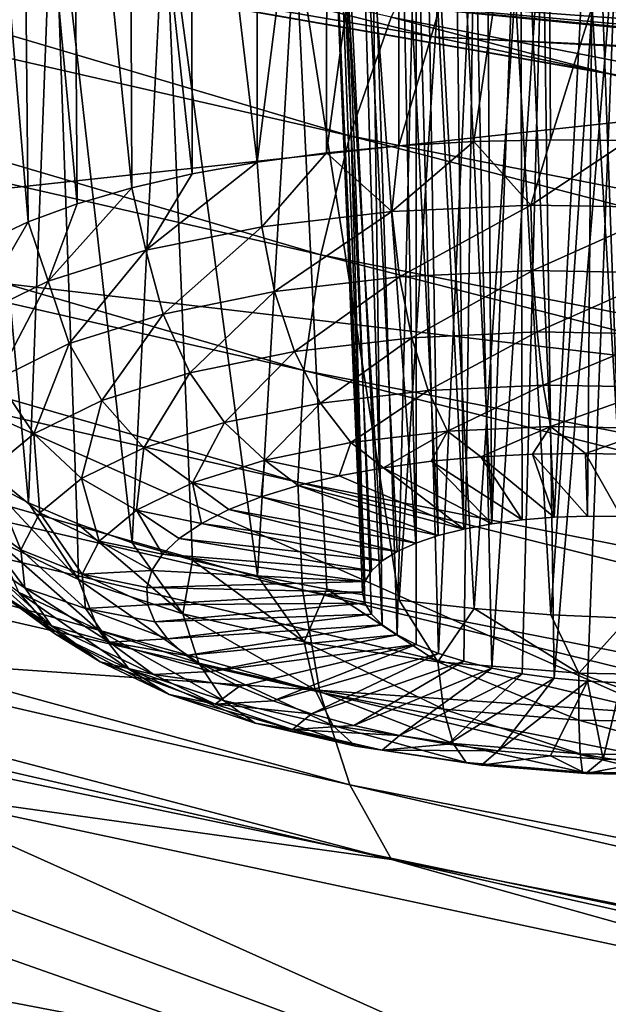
# Model space of a CAD drawing. Header units: metres. Extents: x -90 to 304, y -90 to 74.
# Tile 200 of 570: x 205.5 to 206.63, y -9.08 to -7.17. Entities that reach past the tile are written whole.
import ezdxf

# ---------------------------------------------------------------- set-up
doc = ezdxf.new("R2010")
doc.units = ezdxf.units.M
doc.layers.add('solid_21662050_350', color=7, linetype='CONTINUOUS')

msp = doc.modelspace()

# ---------------------------------------------------------------- linework, layer by layer
at = {"layer": 'solid_21662050_350'}
for points in [[(202.525772, -6.329112, 230.027863), (202.437485, -6.555686, 230.075394), (206.133148, -7.39966, 232.426575)], [(206.213181, -7.169839, 232.373199), (202.525772, -6.329112, 230.027863), (206.133148, -7.39966, 232.426575)], [(205.499832, -6.38277, 194.974136), (205.598038, -6.375186, 194.855789), (205.605896, -7.531189, 194.54216)], [(205.598038, -6.375186, 194.855789), (205.707291, -6.372019, 194.746887), (205.711945, -7.50002, 194.440643)], [(205.598038, -6.375186, 194.855789), (205.711945, -7.50002, 194.440643), (205.605896, -7.531189, 194.54216)], [(205.707291, -6.372019, 194.746887), (205.828491, -7.472912, 194.350082), (205.711945, -7.50002, 194.440643)], [(205.707291, -6.372019, 194.746887), (205.826508, -6.373305, 194.64859), (205.828491, -7.472912, 194.350082)], [(205.826508, -6.373305, 194.64859), (205.954254, -7.450162, 194.271454), (205.828491, -7.472912, 194.350082)], [(205.826508, -6.373305, 194.64859), (205.954407, -6.379046, 194.561996), (205.954254, -7.450162, 194.271454)], [(205.954407, -6.379046, 194.561996), (206.089111, -6.389126, 194.488251), (205.954254, -7.450162, 194.271454)], [(205.413666, -6.394685, 195.100677), (205.499832, -6.38277, 194.974136), (205.511536, -7.56608, 194.653503)], [(205.413666, -6.394685, 195.100677), (205.511536, -7.56608, 194.653503), (205.429871, -7.604308, 194.773453)], [(205.499832, -6.38277, 194.974136), (205.605896, -7.531189, 194.54216), (205.511536, -7.56608, 194.653503)], [(206.089111, -6.389126, 194.488251), (206.087891, -7.432021, 194.205627), (205.954254, -7.450162, 194.271454)], [(206.089111, -6.389126, 194.488251), (206.228592, -6.40332, 194.428146), (206.087891, -7.432021, 194.205627)], [(206.228592, -6.40332, 194.428146), (206.227921, -7.418686, 194.153305), (206.087891, -7.432021, 194.205627)], [(206.228592, -6.40332, 194.428146), (206.515869, -6.443076, 194.349792), (206.227921, -7.418686, 194.153305)], [(206.515869, -6.443076, 194.349792), (206.372787, -7.410305, 194.115097), (206.227921, -7.418686, 194.153305)], [(206.515869, -6.443076, 194.349792), (206.520935, -7.406967, 194.091385), (206.372787, -7.410305, 194.115097)], [(206.515869, -6.443076, 194.349792), (206.805862, -6.496305, 194.327148), (206.520935, -7.406967, 194.091385)], [(206.805862, -6.496305, 194.327148), (206.670731, -7.408711, 194.082458), (206.520935, -7.406967, 194.091385)], [(202.437485, -6.555686, 230.075394), (202.375412, -6.783344, 230.084183), (206.076859, -7.629981, 232.439331)], [(206.133148, -7.39966, 232.426575), (202.437485, -6.555686, 230.075394), (206.076859, -7.629981, 232.439331)], [(202.784698, -6.606556, 198.711609), (206.655457, -7.283684, 197.837723), (206.97316, -7.337989, 197.789246)], [(204.651443, -7.589382, 201.441513), (202.784698, -6.606556, 198.711609), (206.97316, -7.337989, 197.789246)], [(202.784698, -6.606556, 198.711609), (206.294586, -7.20778, 197.832993), (206.655457, -7.283684, 197.837723)], [(202.784698, -6.606556, 198.711609), (205.94696, -7.119835, 197.765701), (206.294586, -7.20778, 197.832993)], [(206.278152, -6.646735, 195.395569), (206.22789, -6.649798, 195.452301), (206.304001, -8.172742, 194.96347)], [(206.334747, -6.646367, 195.344864), (206.278152, -6.646735, 195.395569), (206.353149, -8.160247, 194.92215)], [(206.278152, -6.646735, 195.395569), (206.304001, -8.172742, 194.96347), (206.353149, -8.160247, 194.92215)], [(206.334747, -6.646367, 195.344864), (206.353149, -8.160247, 194.92215), (206.407501, -8.150088, 194.887207)], [(206.39679, -6.648696, 195.300995), (206.334747, -6.646367, 195.344864), (206.407501, -8.150088, 194.887207)], [(206.149384, -6.663722, 195.580017), (206.103561, -6.687178, 195.720047), (206.195709, -8.221926, 195.118103)], [(206.22789, -6.649798, 195.452301), (206.149384, -6.663722, 195.580017), (206.260925, -8.187356, 195.010437)], [(206.149384, -6.663722, 195.580017), (206.224609, -8.203848, 195.062286), (206.260925, -8.187356, 195.010437)], [(206.149384, -6.663722, 195.580017), (206.195709, -8.221926, 195.118103), (206.224609, -8.203848, 195.062286)], [(206.22789, -6.649798, 195.452301), (206.260925, -8.187356, 195.010437), (206.304001, -8.172742, 194.96347)], [(206.463165, -6.653673, 195.264725), (206.39679, -6.648696, 195.300995), (206.407501, -8.150088, 194.887207)], [(206.463165, -6.653673, 195.264725), (206.407501, -8.150088, 194.887207), (206.46611, -8.142439, 194.859238)], [(206.463165, -6.653673, 195.264725), (206.46611, -8.142439, 194.859238), (206.528015, -8.13743, 194.838715)], [(206.604385, -6.671102, 195.216782), (206.463165, -6.653673, 195.264725), (206.528015, -8.13743, 194.838715)], [(206.604385, -6.671102, 195.216782), (206.528015, -8.13743, 194.838715), (206.592117, -8.135149, 194.826004)], [(206.604385, -6.671102, 195.216782), (206.592117, -8.135149, 194.826004), (206.657364, -8.135633, 194.821304)], [(206.749786, -6.697379, 195.203064), (206.604385, -6.671102, 195.216782), (206.657364, -8.135633, 194.821304)], [(206.103561, -6.687178, 195.720047), (206.092636, -6.718653, 195.863953), (206.161987, -8.261592, 195.237793)], [(206.103561, -6.687178, 195.720047), (206.174713, -8.241284, 195.176941), (206.195709, -8.221926, 195.118103)], [(206.103561, -6.687178, 195.720047), (206.161987, -8.261592, 195.237793), (206.174713, -8.241284, 195.176941)], [(206.092636, -6.718653, 195.863953), (206.15773, -8.2825, 195.299606), (206.161987, -8.261592, 195.237793)], [(206.092636, -6.718653, 195.863953), (206.162018, -8.30366, 195.361374), (206.15773, -8.2825, 195.299606)], [(206.092636, -6.718653, 195.863953), (206.116699, -6.756267, 196.003479), (206.162018, -8.30366, 195.361374)], [(205.511978, -8.109228, 196.248978), (205.387558, -6.746487, 196.632019), (205.430252, -8.066338, 196.130646)], [(205.559799, -6.834408, 196.856262), (205.387558, -6.746487, 196.632019), (205.511978, -8.109228, 196.248978)], [(206.116699, -6.756267, 196.003479), (206.174057, -6.797869, 196.130905), (206.195816, -8.345252, 195.480377)], [(206.116699, -6.756267, 196.003479), (206.174789, -8.324692, 195.421951), (206.162018, -8.30366, 195.361374)], [(206.116699, -6.756267, 196.003479), (206.195816, -8.345252, 195.480377), (206.174789, -8.324692, 195.421951)], [(202.375412, -6.783344, 230.084183), (202.339386, -7.004715, 230.057098), (206.044205, -7.853395, 232.414368)], [(206.076859, -7.629981, 232.439331), (202.375412, -6.783344, 230.084183), (206.044205, -7.853395, 232.414368)], [(206.261414, -6.841168, 196.239304), (206.224747, -8.364981, 195.535614), (206.174057, -6.797869, 196.130905)], [(206.195816, -8.345252, 195.480377), (206.174057, -6.797869, 196.130905), (206.224747, -8.364981, 195.535614)], [(205.559799, -6.834408, 196.856262), (205.511978, -8.109228, 196.248978), (205.606415, -8.149507, 196.358429)], [(205.559799, -6.834408, 196.856262), (205.606415, -8.149507, 196.358429), (205.712494, -8.18673, 196.457825)], [(205.775726, -6.922086, 197.040527), (205.559799, -6.834408, 196.856262), (205.712494, -8.18673, 196.457825)], [(206.313034, -6.958909, 232.279266), (210.154724, -7.707345, 234.369751), (206.642166, -6.833382, 232.286163)], [(206.261414, -6.841168, 196.239304), (206.261078, -8.383542, 195.586731), (206.224747, -8.364981, 195.535614)], [(206.261414, -6.841168, 196.239304), (206.304199, -8.40062, 195.632843), (206.261078, -8.383542, 195.586731)], [(206.261414, -6.841168, 196.239304), (206.374069, -6.883786, 196.322632), (206.304199, -8.40062, 195.632843)], [(206.374069, -6.883786, 196.322632), (206.353348, -8.415917, 195.673172), (206.304199, -8.40062, 195.632843)], [(206.374069, -6.883786, 196.322632), (206.40773, -8.429182, 195.707031), (206.353348, -8.415917, 195.673172)], [(206.374069, -6.883786, 196.322632), (206.505997, -6.92331, 196.375961), (206.40773, -8.429182, 195.707031)], [(205.775726, -6.922086, 197.040527), (205.712494, -8.18673, 196.457825), (205.829102, -8.220492, 196.546066)], [(205.775726, -6.922086, 197.040527), (205.829102, -8.220492, 196.546066), (205.95491, -8.250422, 196.622177)], [(206.027664, -7.006216, 197.177673), (205.775726, -6.922086, 197.040527), (205.95491, -8.250422, 196.622177)], [(206.505997, -6.92331, 196.375961), (206.46637, -8.440177, 195.733826), (206.40773, -8.429182, 195.707031)], [(206.505997, -6.92331, 196.375961), (206.528275, -8.448718, 195.753113), (206.46637, -8.440177, 195.733826)], [(206.505997, -6.92331, 196.375961), (206.649857, -6.957394, 196.395782), (206.528275, -8.448718, 195.753113)], [(210.065826, -7.921561, 234.470383), (206.313034, -6.958909, 232.279266), (206.213181, -7.169839, 232.373199)], [(210.065826, -7.921561, 234.470383), (210.154724, -7.707345, 234.369751), (206.313034, -6.958909, 232.279266)], [(206.649857, -6.957394, 196.395782), (206.592392, -8.454659, 195.764557), (206.528275, -8.448718, 195.753113)], [(206.649857, -6.957394, 196.395782), (206.657623, -8.4579, 195.767944), (206.592392, -8.454659, 195.764557)], [(202.339386, -7.004715, 230.057098), (202.326462, -7.219544, 229.99855), (206.032471, -8.06971, 232.356323)], [(206.044205, -7.853395, 232.414368), (202.339386, -7.004715, 230.057098), (206.032471, -8.06971, 232.356323)], [(206.027664, -7.006216, 197.177673), (205.95491, -8.250422, 196.622177), (206.088577, -8.276192, 196.685333)], [(206.027664, -7.006216, 197.177673), (206.088577, -8.276192, 196.685333), (206.228638, -8.29752, 196.734848)], [(206.306458, -7.0835, 197.261963), (206.027664, -7.006216, 197.177673), (206.228638, -8.29752, 196.734848)], [(206.306458, -7.0835, 197.261963), (206.228638, -8.29752, 196.734848), (206.373535, -8.314172, 196.770157)], [(206.452698, -7.118569, 197.282944), (206.306458, -7.0835, 197.261963), (206.373535, -8.314172, 196.770157)], [(207.332657, -7.256982, 197.103104), (206.294586, -7.20778, 197.832993), (205.94696, -7.119835, 197.765701)], [(206.751587, -7.179666, 197.281052), (205.94696, -7.119835, 197.765701), (206.601547, -7.15074, 197.289352)], [(206.901291, -7.205019, 197.258026), (205.94696, -7.119835, 197.765701), (206.751587, -7.179666, 197.281052)], [(207.049042, -7.226511, 197.220444), (205.94696, -7.119835, 197.765701), (206.901291, -7.205019, 197.258026)], [(207.193344, -7.243901, 197.168625), (205.94696, -7.119835, 197.765701), (207.049042, -7.226511, 197.220444)], [(207.332657, -7.256982, 197.103104), (205.94696, -7.119835, 197.765701), (207.193344, -7.243901, 197.168625)], [(206.452698, -7.118569, 197.282944), (206.373535, -8.314172, 196.770157), (206.521683, -8.325965, 196.790909)], [(206.601547, -7.15074, 197.289352), (206.452698, -7.118569, 197.282944), (206.521683, -8.325965, 196.790909)], [(206.601547, -7.15074, 197.289352), (206.521683, -8.325965, 196.790909), (206.671478, -8.332771, 196.796844)], [(206.751587, -7.179666, 197.281052), (206.601547, -7.15074, 197.289352), (206.671478, -8.332771, 196.796844)], [(206.213181, -7.169839, 232.373199), (206.133148, -7.39966, 232.426575), (209.994568, -8.15432, 234.529022)], [(210.065826, -7.921561, 234.470383), (206.213181, -7.169839, 232.373199), (209.994568, -8.15432, 234.529022)], [(208.553726, -7.324279, 196.362274), (206.655457, -7.283684, 197.837723), (206.294586, -7.20778, 197.832993)], [(207.465485, -7.265616, 197.024536), (208.553726, -7.324279, 196.362274), (206.294586, -7.20778, 197.832993)], [(207.465485, -7.265616, 197.024536), (206.294586, -7.20778, 197.832993), (207.332657, -7.256982, 197.103104)], [(202.326462, -7.219544, 229.99855), (202.336731, -7.426744, 229.908768), (206.041779, -8.277832, 232.265411)], [(206.032471, -8.06971, 232.356323), (202.326462, -7.219544, 229.99855), (206.041779, -8.277832, 232.265411)], [(201.670166, -7.323365, 204.067566), (204.651443, -7.589382, 201.441513), (206.743896, -8.518582, 204.022461)], [(203.949539, -8.325487, 206.851059), (201.670166, -7.323365, 204.067566), (206.743896, -8.518582, 204.022461)], [(204.651443, -7.589382, 201.441513), (206.97316, -7.337989, 197.789246), (208.377365, -8.027205, 199.702515)], [(206.133148, -7.39966, 232.426575), (206.076859, -7.629981, 232.439331), (209.944443, -8.387053, 234.545364)], [(209.994568, -8.15432, 234.529022), (206.133148, -7.39966, 232.426575), (209.944443, -8.387053, 234.545364)], [(206.48317, -7.533343, 194.079132), (206.372787, -7.410305, 194.115097), (206.520935, -7.406967, 194.091385)], [(206.48317, -7.533343, 194.079132), (206.520935, -7.406967, 194.091385), (206.670731, -7.408711, 194.082458)], [(206.759064, -7.538305, 194.067825), (206.48317, -7.533343, 194.079132), (206.670731, -7.408711, 194.082458)], [(202.336731, -7.426744, 229.908768), (202.373337, -7.624181, 229.783951), (206.074936, -8.475545, 232.137634)], [(206.041779, -8.277832, 232.265411), (202.336731, -7.426744, 229.908768), (206.074936, -8.475545, 232.137634)], [(206.214355, -7.545881, 194.14119), (206.087891, -7.432021, 194.205627), (206.227921, -7.418686, 194.153305)], [(206.214355, -7.545881, 194.14119), (206.227921, -7.418686, 194.153305), (206.372787, -7.410305, 194.115097)], [(206.48317, -7.533343, 194.079132), (206.214355, -7.545881, 194.14119), (206.372787, -7.410305, 194.115097)], [(205.962952, -7.575436, 194.251602), (205.954254, -7.450162, 194.271454), (206.087891, -7.432021, 194.205627)], [(206.214355, -7.545881, 194.14119), (205.962952, -7.575436, 194.251602), (206.087891, -7.432021, 194.205627)], [(205.738617, -7.620872, 194.406113), (205.828491, -7.472912, 194.350082), (205.954254, -7.450162, 194.271454)], [(205.962952, -7.575436, 194.251602), (205.738617, -7.620872, 194.406113), (205.954254, -7.450162, 194.271454)], [(205.738617, -7.620872, 194.406113), (205.711945, -7.50002, 194.440643), (205.828491, -7.472912, 194.350082)], [(205.549973, -7.680444, 194.598816), (205.605896, -7.531189, 194.54216), (205.711945, -7.50002, 194.440643)], [(205.738617, -7.620872, 194.406113), (205.549973, -7.680444, 194.598816), (205.711945, -7.50002, 194.440643)], [(205.549973, -7.680444, 194.598816), (205.511536, -7.56608, 194.653503), (205.605896, -7.531189, 194.54216)], [(206.228867, -7.672163, 194.154114), (206.214355, -7.545881, 194.14119), (206.48317, -7.533343, 194.079132)], [(206.228867, -7.672163, 194.154114), (206.48317, -7.533343, 194.079132), (206.487, -7.660123, 194.094528)], [(206.487, -7.660123, 194.094528), (206.48317, -7.533343, 194.079132), (206.759064, -7.538305, 194.067825)], [(206.487, -7.660123, 194.094528), (206.759064, -7.538305, 194.067825), (206.751953, -7.664888, 194.083664)], [(205.987442, -7.700545, 194.260147), (205.962952, -7.575436, 194.251602), (206.214355, -7.545881, 194.14119)], [(205.987442, -7.700545, 194.260147), (206.214355, -7.545881, 194.14119), (206.228867, -7.672163, 194.154114)], [(205.404266, -7.751863, 194.822281), (205.429871, -7.604308, 194.773453), (205.511536, -7.56608, 194.653503)], [(205.549973, -7.680444, 194.598816), (205.404266, -7.751863, 194.822281), (205.511536, -7.56608, 194.653503)], [(205.772003, -7.744179, 194.408539), (205.738617, -7.620872, 194.406113), (205.962952, -7.575436, 194.251602)], [(205.772003, -7.744179, 194.408539), (205.962952, -7.575436, 194.251602), (205.987442, -7.700545, 194.260147)], [(206.743896, -8.518582, 204.022461), (204.651443, -7.589382, 201.441513), (208.377365, -8.027205, 199.702515)], [(202.373337, -7.624181, 229.783951), (202.437256, -7.803876, 229.625549), (206.132858, -8.654804, 231.97435)], [(206.074936, -8.475545, 232.137634), (202.373337, -7.624181, 229.783951), (206.132858, -8.654804, 231.97435)], [(205.590851, -7.801387, 194.593582), (205.549973, -7.680444, 194.598816), (205.738617, -7.620872, 194.406113)], [(205.590851, -7.801387, 194.593582), (205.738617, -7.620872, 194.406113), (205.772003, -7.744179, 194.408539)], [(206.076859, -7.629981, 232.439331), (206.044205, -7.853395, 232.414368), (209.915359, -8.612317, 234.522339)], [(209.944443, -8.387053, 234.545364), (206.076859, -7.629981, 232.439331), (209.915359, -8.612317, 234.522339)], [(205.987442, -7.700545, 194.260147), (206.228867, -7.672163, 194.154114), (206.026108, -7.816705, 194.296707)], [(206.228867, -7.672163, 194.154114), (206.252686, -7.790068, 194.197205), (206.026108, -7.816705, 194.296707)], [(206.228867, -7.672163, 194.154114), (206.487, -7.660123, 194.094528), (206.252686, -7.790068, 194.197205)], [(206.487, -7.660123, 194.094528), (206.494949, -7.778769, 194.141281), (206.252686, -7.790068, 194.197205)], [(206.487, -7.660123, 194.094528), (206.751953, -7.664888, 194.083664), (206.494949, -7.778769, 194.141281)], [(206.751953, -7.664888, 194.083664), (206.743591, -7.783241, 194.131088), (206.494949, -7.778769, 194.141281)], [(205.450928, -7.869971, 194.808182), (205.404266, -7.751863, 194.822281), (205.549973, -7.680444, 194.598816)], [(205.450928, -7.869971, 194.808182), (205.549973, -7.680444, 194.598816), (205.590851, -7.801387, 194.593582)], [(205.772003, -7.744179, 194.408539), (205.987442, -7.700545, 194.260147), (205.823914, -7.857655, 194.435974)], [(205.987442, -7.700545, 194.260147), (206.026108, -7.816705, 194.296707), (205.823914, -7.857655, 194.435974)], [(205.590851, -7.801387, 194.593582), (205.772003, -7.744179, 194.408539), (205.6539, -7.911345, 194.609634)], [(205.772003, -7.744179, 194.408539), (205.823914, -7.857655, 194.435974), (205.6539, -7.911345, 194.609634)], [(206.026108, -7.816705, 194.296707), (206.252686, -7.790068, 194.197205), (206.076431, -7.916329, 194.358887)], [(206.252686, -7.790068, 194.197205), (206.284271, -7.891896, 194.267609), (206.076431, -7.916329, 194.358887)], [(206.252686, -7.790068, 194.197205), (206.494949, -7.778769, 194.141281), (206.284271, -7.891896, 194.267609)], [(206.494949, -7.778769, 194.141281), (206.506485, -7.881532, 194.216324), (206.284271, -7.891896, 194.267609)], [(206.494949, -7.778769, 194.141281), (206.743591, -7.783241, 194.131088), (206.506485, -7.881532, 194.216324)], [(206.743591, -7.783241, 194.131088), (206.734558, -7.885633, 194.20697), (206.506485, -7.881532, 194.216324)], [(202.437256, -7.803876, 229.625549), (202.52623, -7.949586, 229.442734), (206.213501, -8.799326, 231.784943)], [(206.132858, -8.654804, 231.97435), (202.437256, -7.803876, 229.625549), (206.213501, -8.799326, 231.784943)], [(205.450928, -7.869971, 194.808182), (205.590851, -7.801387, 194.593582), (205.522583, -7.97571, 194.811035)], [(205.590851, -7.801387, 194.593582), (205.6539, -7.911345, 194.609634), (205.522583, -7.97571, 194.811035)], [(205.823914, -7.857655, 194.435974), (206.026108, -7.816705, 194.296707), (205.890976, -7.95389, 194.486633)], [(206.026108, -7.816705, 194.296707), (206.076431, -7.916329, 194.358887), (205.890976, -7.95389, 194.486633)], [(205.6539, -7.911345, 194.609634), (205.823914, -7.857655, 194.435974), (205.735031, -8.003138, 194.64592)], [(205.823914, -7.857655, 194.435974), (205.890976, -7.95389, 194.486633), (205.735031, -8.003138, 194.64592)], [(206.044205, -7.853395, 232.414368), (206.032471, -8.06971, 232.356323), (209.904892, -8.829982, 234.464752)], [(209.915359, -8.612317, 234.522339), (206.044205, -7.853395, 232.414368), (209.904892, -8.829982, 234.464752)], [(205.450928, -7.869971, 194.808182), (205.522583, -7.97571, 194.811035), (205.435013, -8.04828, 195.032425)], [(206.284271, -7.891896, 194.267609), (206.506485, -7.881532, 194.216324), (206.321548, -7.970998, 194.360764)], [(206.506485, -7.881532, 194.216324), (206.520859, -7.961702, 194.314758), (206.321548, -7.970998, 194.360764)], [(206.506485, -7.881532, 194.216324), (206.734558, -7.885633, 194.20697), (206.520859, -7.961702, 194.314758)], [(206.734558, -7.885633, 194.20697), (206.725418, -7.965381, 194.306381), (206.520859, -7.961702, 194.314758)], [(206.076431, -7.916329, 194.358887), (206.284271, -7.891896, 194.267609), (206.135147, -7.992912, 194.442627)], [(206.284271, -7.891896, 194.267609), (206.321548, -7.970998, 194.360764), (206.135147, -7.992912, 194.442627)], [(205.522583, -7.97571, 194.811035), (205.6539, -7.911345, 194.609634), (205.614578, -8.062178, 194.830658)], [(205.6539, -7.911345, 194.609634), (205.735031, -8.003138, 194.64592), (205.614578, -8.062178, 194.830658)], [(205.890976, -7.95389, 194.486633), (206.076431, -7.916329, 194.358887), (205.968811, -8.026602, 194.557205)], [(206.076431, -7.916329, 194.358887), (206.135147, -7.992912, 194.442627), (205.968811, -8.026602, 194.557205)], [(206.213501, -8.799326, 231.784943), (202.52623, -7.949586, 229.442734), (205.233261, -8.662766, 230.941711)], [(205.735031, -8.003138, 194.64592), (205.890976, -7.95389, 194.486633), (205.828934, -8.070771, 194.700073)], [(205.890976, -7.95389, 194.486633), (205.968811, -8.026602, 194.557205), (205.828934, -8.070771, 194.700073)], [(206.321548, -7.970998, 194.360764), (206.520859, -7.961702, 194.314758), (206.38652, -8.020316, 194.462708)], [(206.520859, -7.961702, 194.314758), (206.486328, -8.015183, 194.438278), (206.38652, -8.020316, 194.462708)], [(206.520859, -7.961702, 194.314758), (206.588287, -8.013765, 194.424545), (206.486328, -8.015183, 194.438278)], [(206.520859, -7.961702, 194.314758), (206.725418, -7.965381, 194.306381), (206.588287, -8.013765, 194.424545)], [(205.435013, -8.04828, 195.032425), (205.522583, -7.97571, 194.811035), (205.534256, -8.128742, 195.033737)], [(205.522583, -7.97571, 194.811035), (205.614578, -8.062178, 194.830658), (205.534256, -8.128742, 195.033737)], [(206.135147, -7.992912, 194.442627), (206.321548, -7.970998, 194.360764), (206.198334, -8.041421, 194.542358)], [(206.321548, -7.970998, 194.360764), (206.290115, -8.029099, 194.497559), (206.198334, -8.041421, 194.542358)], [(206.321548, -7.970998, 194.360764), (206.38652, -8.020316, 194.462708), (206.290115, -8.029099, 194.497559)], [(206.725418, -7.965381, 194.306381), (206.691101, -8.01608, 194.421692), (206.588287, -8.013765, 194.424545)], [(205.968811, -8.026602, 194.557205), (206.135147, -7.992912, 194.442627), (206.112305, -8.057127, 194.596573)], [(206.135147, -7.992912, 194.442627), (206.198334, -8.041421, 194.542358), (206.112305, -8.057127, 194.596573)], [(205.614578, -8.062178, 194.830658), (205.735031, -8.003138, 194.64592), (205.720901, -8.123726, 194.865768)], [(205.735031, -8.003138, 194.64592), (205.828934, -8.070771, 194.700073), (205.720901, -8.123726, 194.865768)], [(206.38652, -8.020316, 194.462708), (206.486328, -8.015183, 194.438278), (206.528015, -8.13743, 194.838715)], [(206.486328, -8.015183, 194.438278), (206.588287, -8.013765, 194.424545), (206.592117, -8.135149, 194.826004)], [(206.486328, -8.015183, 194.438278), (206.592117, -8.135149, 194.826004), (206.528015, -8.13743, 194.838715)], [(206.588287, -8.013765, 194.424545), (206.657364, -8.135633, 194.821304), (206.592117, -8.135149, 194.826004)], [(206.588287, -8.013765, 194.424545), (206.691101, -8.01608, 194.421692), (206.657364, -8.135633, 194.821304)], [(205.828934, -8.070771, 194.700073), (205.968811, -8.026602, 194.557205), (205.961807, -8.097864, 194.730362)], [(205.968811, -8.026602, 194.557205), (206.033142, -8.076021, 194.6595), (205.961807, -8.097864, 194.730362)], [(205.968811, -8.026602, 194.557205), (206.112305, -8.057127, 194.596573), (206.033142, -8.076021, 194.6595)], [(206.198334, -8.041421, 194.542358), (206.290115, -8.029099, 194.497559), (206.407501, -8.150088, 194.887207)], [(206.290115, -8.029099, 194.497559), (206.38652, -8.020316, 194.462708), (206.46611, -8.142439, 194.859238)], [(206.290115, -8.029099, 194.497559), (206.46611, -8.142439, 194.859238), (206.407501, -8.150088, 194.887207)], [(206.38652, -8.020316, 194.462708), (206.528015, -8.13743, 194.838715), (206.46611, -8.142439, 194.859238)], [(205.394547, -8.126263, 195.265305), (205.435013, -8.04828, 195.032425), (205.497147, -8.200273, 195.24733)], [(205.435013, -8.04828, 195.032425), (205.534256, -8.128742, 195.033737), (205.497147, -8.200273, 195.24733)], [(206.033142, -8.076021, 194.6595), (206.112305, -8.057127, 194.596573), (206.353149, -8.160247, 194.92215)], [(206.112305, -8.057127, 194.596573), (206.198334, -8.041421, 194.542358), (206.353149, -8.160247, 194.92215)], [(206.198334, -8.041421, 194.542358), (206.407501, -8.150088, 194.887207), (206.353149, -8.160247, 194.92215)], [(205.608902, -8.257832, 196.289383), (205.430252, -8.066338, 196.130646), (205.448059, -8.180901, 196.078491)], [(205.608902, -8.257832, 196.289383), (205.511978, -8.109228, 196.248978), (205.430252, -8.066338, 196.130646)], [(205.534256, -8.128742, 195.033737), (205.614578, -8.062178, 194.830658), (205.648849, -8.183428, 195.047913)], [(205.614578, -8.062178, 194.830658), (205.720901, -8.123726, 194.865768), (205.648849, -8.183428, 195.047913)], [(205.720901, -8.123726, 194.865768), (205.828934, -8.070771, 194.700073), (205.846176, -8.149266, 194.892212)], [(205.828934, -8.070771, 194.700073), (205.961807, -8.097864, 194.730362), (205.899231, -8.122382, 194.808258)], [(205.828934, -8.070771, 194.700073), (205.899231, -8.122382, 194.808258), (205.846176, -8.149266, 194.892212)], [(205.961807, -8.097864, 194.730362), (206.033142, -8.076021, 194.6595), (206.304001, -8.172742, 194.96347)], [(206.032471, -8.06971, 232.356323), (206.041779, -8.277832, 232.265411), (209.913177, -9.038943, 234.372818)], [(209.904892, -8.829982, 234.464752), (206.032471, -8.06971, 232.356323), (209.913177, -9.038943, 234.372818)], [(206.033142, -8.076021, 194.6595), (206.353149, -8.160247, 194.92215), (206.304001, -8.172742, 194.96347)], [(205.608902, -8.257832, 196.289383), (205.606415, -8.149507, 196.358429), (205.511978, -8.109228, 196.248978)], [(205.899231, -8.122382, 194.808258), (205.961807, -8.097864, 194.730362), (206.260925, -8.187356, 195.010437)], [(205.961807, -8.097864, 194.730362), (206.304001, -8.172742, 194.96347), (206.260925, -8.187356, 195.010437)], [(205.394547, -8.126263, 195.265305), (205.497147, -8.200273, 195.24733), (205.504669, -8.27402, 195.463272)], [(205.402756, -8.206664, 195.500717), (205.394547, -8.126263, 195.265305), (205.504669, -8.27402, 195.463272)], [(205.497147, -8.200273, 195.24733), (205.534256, -8.128742, 195.033737), (205.61557, -8.247584, 195.239487)], [(205.534256, -8.128742, 195.033737), (205.648849, -8.183428, 195.047913), (205.61557, -8.247584, 195.239487)], [(205.648849, -8.183428, 195.047913), (205.720901, -8.123726, 194.865768), (205.77121, -8.208756, 195.07399)], [(205.720901, -8.123726, 194.865768), (205.846176, -8.149266, 194.892212), (205.803329, -8.178179, 194.981155)], [(205.720901, -8.123726, 194.865768), (205.803329, -8.178179, 194.981155), (205.77121, -8.208756, 195.07399)], [(205.846176, -8.149266, 194.892212), (205.899231, -8.122382, 194.808258), (206.224609, -8.203848, 195.062286)], [(205.899231, -8.122382, 194.808258), (206.260925, -8.187356, 195.010437), (206.224609, -8.203848, 195.062286)], [(205.810425, -8.324421, 196.46608), (205.712494, -8.18673, 196.457825), (205.606415, -8.149507, 196.358429)], [(205.608902, -8.257832, 196.289383), (205.810425, -8.324421, 196.46608), (205.606415, -8.149507, 196.358429)], [(205.803329, -8.178179, 194.981155), (205.846176, -8.149266, 194.892212), (206.195709, -8.221926, 195.118103)], [(205.846176, -8.149266, 194.892212), (206.224609, -8.203848, 195.062286), (206.195709, -8.221926, 195.118103)], [(207.758499, -9.797087, 228.985809), (205.233261, -8.662766, 230.941711), (203.202759, -8.190009, 229.640213)], [(207.758499, -9.797087, 228.985809), (203.202759, -8.190009, 229.640213), (203.751312, -8.869046, 226.408066)], [(205.64743, -8.355861, 196.217056), (205.448059, -8.180901, 196.078491), (205.492966, -8.281982, 196.014526)], [(205.64743, -8.355861, 196.217056), (205.608902, -8.257832, 196.289383), (205.448059, -8.180901, 196.078491)], [(205.61557, -8.247584, 195.239487), (205.648849, -8.183428, 195.047913), (205.750229, -8.240614, 195.16954)], [(205.648849, -8.183428, 195.047913), (205.77121, -8.208756, 195.07399), (205.750229, -8.240614, 195.16954)], [(205.810425, -8.324421, 196.46608), (205.829102, -8.220492, 196.546066), (205.712494, -8.18673, 196.457825)], [(205.77121, -8.208756, 195.07399), (205.803329, -8.178179, 194.981155), (206.174713, -8.241284, 195.176941)], [(205.803329, -8.178179, 194.981155), (206.195709, -8.221926, 195.118103), (206.174713, -8.241284, 195.176941)], [(205.383499, -8.201011, 195.786942), (205.45932, -8.286392, 195.729614), (205.562042, -8.362384, 195.943192)], [(205.383499, -8.201011, 195.786942), (205.562042, -8.362384, 195.943192), (205.492966, -8.281982, 196.014526)], [(205.402756, -8.206664, 195.500717), (205.504669, -8.27402, 195.463272), (205.556549, -8.347151, 195.673218)], [(205.45932, -8.286392, 195.729614), (205.402756, -8.206664, 195.500717), (205.556549, -8.347151, 195.673218)], [(205.497147, -8.200273, 195.24733), (205.61557, -8.247584, 195.239487), (205.622314, -8.313729, 195.433167)], [(205.504669, -8.27402, 195.463272), (205.497147, -8.200273, 195.24733), (205.622314, -8.313729, 195.433167)], [(205.750229, -8.240614, 195.16954), (205.77121, -8.208756, 195.07399), (206.161987, -8.261592, 195.237793)], [(205.77121, -8.208756, 195.07399), (206.174713, -8.241284, 195.176941), (206.161987, -8.261592, 195.237793)], [(205.810425, -8.324421, 196.46608), (206.044876, -8.378109, 196.601791), (205.829102, -8.220492, 196.546066)], [(206.044876, -8.378109, 196.601791), (205.95491, -8.250422, 196.622177), (205.829102, -8.220492, 196.546066)], [(205.61557, -8.247584, 195.239487), (205.750229, -8.240614, 195.16954), (205.740662, -8.273351, 195.266617)], [(205.61557, -8.247584, 195.239487), (205.740662, -8.273351, 195.266617), (205.742599, -8.306557, 195.363968)], [(205.622314, -8.313729, 195.433167), (205.61557, -8.247584, 195.239487), (205.742599, -8.306557, 195.363968)], [(205.740662, -8.273351, 195.266617), (205.750229, -8.240614, 195.16954), (206.161987, -8.261592, 195.237793)], [(205.840958, -8.419807, 196.386749), (205.810425, -8.324421, 196.46608), (205.608902, -8.257832, 196.289383)], [(205.840958, -8.419807, 196.386749), (205.608902, -8.257832, 196.289383), (205.64743, -8.355861, 196.217056)], [(205.740662, -8.273351, 195.266617), (206.161987, -8.261592, 195.237793), (206.15773, -8.2825, 195.299606)], [(206.044876, -8.378109, 196.601791), (206.088577, -8.276192, 196.685333), (205.95491, -8.250422, 196.622177)], [(205.707016, -8.431719, 196.13327), (205.492966, -8.281982, 196.014526), (205.562042, -8.362384, 195.943192)], [(205.64743, -8.355861, 196.217056), (205.492966, -8.281982, 196.014526), (205.707016, -8.431719, 196.13327)], [(205.504669, -8.27402, 195.463272), (205.622314, -8.313729, 195.433167), (205.668854, -8.379321, 195.621475)], [(205.556549, -8.347151, 195.673218), (205.504669, -8.27402, 195.463272), (205.668854, -8.379321, 195.621475)], [(205.742599, -8.306557, 195.363968), (205.740662, -8.273351, 195.266617), (206.15773, -8.2825, 195.299606)], [(205.742599, -8.306557, 195.363968), (206.15773, -8.2825, 195.299606), (206.162018, -8.30366, 195.361374)], [(206.041779, -8.277832, 232.265411), (206.074936, -8.475545, 232.137634), (209.942688, -9.236912, 234.242355)], [(209.913177, -9.038943, 234.372818), (206.041779, -8.277832, 232.265411), (209.942688, -9.236912, 234.242355)], [(206.044876, -8.378109, 196.601791), (206.303238, -8.416832, 196.691299), (206.088577, -8.276192, 196.685333)], [(206.303238, -8.416832, 196.691299), (206.228638, -8.29752, 196.734848), (206.088577, -8.276192, 196.685333)], [(205.45932, -8.286392, 195.729614), (205.556549, -8.347151, 195.673218), (205.650772, -8.416855, 195.869141)], [(205.45932, -8.286392, 195.729614), (205.650772, -8.416855, 195.869141), (205.562042, -8.362384, 195.943192)], [(205.756058, -8.339812, 195.460403), (205.742599, -8.306557, 195.363968), (206.162018, -8.30366, 195.361374)], [(205.756058, -8.339812, 195.460403), (206.162018, -8.30366, 195.361374), (206.174789, -8.324692, 195.421951)], [(206.303238, -8.416832, 196.691299), (206.373535, -8.314172, 196.770157), (206.228638, -8.29752, 196.734848)], [(205.622314, -8.313729, 195.433167), (205.742599, -8.306557, 195.363968), (205.756058, -8.339812, 195.460403)], [(205.622314, -8.313729, 195.433167), (205.756058, -8.339812, 195.460403), (205.780838, -8.3727, 195.554688)], [(205.668854, -8.379321, 195.621475), (205.622314, -8.313729, 195.433167), (205.780838, -8.3727, 195.554688)], [(206.303238, -8.416832, 196.691299), (206.575607, -8.439102, 196.731155), (206.373535, -8.314172, 196.770157)], [(206.575607, -8.439102, 196.731155), (206.521683, -8.325965, 196.790909), (206.373535, -8.314172, 196.770157)], [(202.792221, -8.561565, 211.30603), (203.949539, -8.325487, 206.851059), (206.45668, -9.263122, 209.455444)], [(203.949539, -8.325487, 206.851059), (206.743896, -8.518582, 204.022461), (209.048676, -9.388226, 206.437988)], [(206.45668, -9.263122, 209.455444), (203.949539, -8.325487, 206.851059), (209.048676, -9.388226, 206.437988)], [(205.780838, -8.3727, 195.554688), (205.756058, -8.339812, 195.460403), (206.174789, -8.324692, 195.421951)], [(205.780838, -8.3727, 195.554688), (206.174789, -8.324692, 195.421951), (206.195816, -8.345252, 195.480377)], [(206.066101, -8.471364, 196.517075), (206.044876, -8.378109, 196.601791), (205.810425, -8.324421, 196.46608)], [(206.066101, -8.471364, 196.517075), (205.810425, -8.324421, 196.46608), (205.840958, -8.419807, 196.386749)], [(206.575607, -8.439102, 196.731155), (206.671478, -8.332771, 196.796844), (206.521683, -8.325965, 196.790909)], [(206.575607, -8.439102, 196.731155), (206.851501, -8.444064, 196.719849), (206.671478, -8.332771, 196.796844)], [(205.556549, -8.347151, 195.673218), (205.668854, -8.379321, 195.621475), (205.753372, -8.441839, 195.797195)], [(205.556549, -8.347151, 195.673218), (205.753372, -8.441839, 195.797195), (205.650772, -8.416855, 195.869141)], [(205.64743, -8.355861, 196.217056), (205.707016, -8.431719, 196.13327), (205.888626, -8.491733, 196.292526)], [(205.840958, -8.419807, 196.386749), (205.64743, -8.355861, 196.217056), (205.888626, -8.491733, 196.292526)], [(205.816635, -8.404806, 195.64563), (205.780838, -8.3727, 195.554688), (206.195816, -8.345252, 195.480377)], [(205.816635, -8.404806, 195.64563), (206.195816, -8.345252, 195.480377), (206.224747, -8.364981, 195.535614)], [(205.783752, -8.480453, 196.043488), (205.562042, -8.362384, 195.943192), (205.650772, -8.416855, 195.869141)], [(205.707016, -8.431719, 196.13327), (205.562042, -8.362384, 195.943192), (205.783752, -8.480453, 196.043488)], [(205.668854, -8.379321, 195.621475), (205.780838, -8.3727, 195.554688), (205.816635, -8.404806, 195.64563)], [(205.668854, -8.379321, 195.621475), (205.816635, -8.404806, 195.64563), (205.863007, -8.435727, 195.732117)], [(205.753372, -8.441839, 195.797195), (205.668854, -8.379321, 195.621475), (205.863007, -8.435727, 195.732117)], [(205.863007, -8.435727, 195.732117), (205.816635, -8.404806, 195.64563), (206.224747, -8.364981, 195.535614)], [(205.863007, -8.435727, 195.732117), (206.224747, -8.364981, 195.535614), (206.261078, -8.383542, 195.586731)], [(206.314224, -8.508551, 196.603027), (206.303238, -8.416832, 196.691299), (206.044876, -8.378109, 196.601791)], [(206.314224, -8.508551, 196.603027), (206.044876, -8.378109, 196.601791), (206.066101, -8.471364, 196.517075)], [(205.919357, -8.465074, 195.813034), (205.863007, -8.435727, 195.732117), (206.261078, -8.383542, 195.586731)], [(205.919357, -8.465074, 195.813034), (206.261078, -8.383542, 195.586731), (205.984985, -8.492477, 195.887375)], [(205.984985, -8.492477, 195.887375), (206.261078, -8.383542, 195.586731), (206.304199, -8.40062, 195.632843)], [(205.87262, -8.498881, 195.953568), (205.650772, -8.416855, 195.869141), (205.753372, -8.441839, 195.797195)], [(205.783752, -8.480453, 196.043488), (205.650772, -8.416855, 195.869141), (205.87262, -8.498881, 195.953568)], [(205.984985, -8.492477, 195.887375), (206.304199, -8.40062, 195.632843), (206.059067, -8.517594, 195.954208)], [(206.059067, -8.517594, 195.954208), (206.304199, -8.40062, 195.632843), (206.353348, -8.415917, 195.673172)], [(206.059067, -8.517594, 195.954208), (206.353348, -8.415917, 195.673172), (206.140671, -8.540107, 196.01268)], [(206.140671, -8.540107, 196.01268), (206.353348, -8.415917, 195.673172), (206.40773, -8.429182, 195.707031)], [(206.575775, -8.529937, 196.641312), (206.575607, -8.439102, 196.731155), (206.303238, -8.416832, 196.691299)], [(206.575775, -8.529937, 196.641312), (206.303238, -8.416832, 196.691299), (206.314224, -8.508551, 196.603027)], [(201.321777, -8.42044, 215.172028), (202.792221, -8.561565, 211.30603), (205.595154, -9.511027, 213.943268)], [(204.458527, -9.419461, 217.946915), (201.321777, -8.42044, 215.172028), (205.595154, -9.511027, 213.943268)], [(205.707016, -8.431719, 196.13327), (205.783752, -8.480453, 196.043488), (205.950333, -8.535501, 196.18956)], [(205.888626, -8.491733, 196.292526), (205.707016, -8.431719, 196.13327), (205.950333, -8.535501, 196.18956)], [(205.919357, -8.465074, 195.813034), (205.753372, -8.441839, 195.797195), (205.863007, -8.435727, 195.732117)], [(205.840958, -8.419807, 196.386749), (205.888626, -8.491733, 196.292526), (206.09993, -8.540119, 196.414825)], [(206.066101, -8.471364, 196.517075), (205.840958, -8.419807, 196.386749), (206.09993, -8.540119, 196.414825)], [(206.140671, -8.540107, 196.01268), (206.40773, -8.429182, 195.707031), (206.228775, -8.559732, 196.062073)], [(206.228775, -8.559732, 196.062073), (206.40773, -8.429182, 195.707031), (206.46637, -8.440177, 195.733826)], [(205.87262, -8.498881, 195.953568), (205.753372, -8.441839, 195.797195), (205.919357, -8.465074, 195.813034)], [(206.228775, -8.559732, 196.062073), (206.46637, -8.440177, 195.733826), (206.32225, -8.576224, 196.101746)], [(206.32225, -8.576224, 196.101746), (206.46637, -8.440177, 195.733826), (206.528275, -8.448718, 195.753113)], [(206.32225, -8.576224, 196.101746), (206.528275, -8.448718, 195.753113), (206.419937, -8.589376, 196.13121)], [(206.419937, -8.589376, 196.13121), (206.528275, -8.448718, 195.753113), (206.592392, -8.454659, 195.764557)], [(206.419937, -8.589376, 196.13121), (206.592392, -8.454659, 195.764557), (206.520615, -8.599022, 196.150101)], [(206.520615, -8.599022, 196.150101), (206.592392, -8.454659, 195.764557), (206.623001, -8.60504, 196.158173)], [(206.840714, -8.534702, 196.630447), (206.851501, -8.444064, 196.719849), (206.575607, -8.439102, 196.731155)], [(206.840714, -8.534702, 196.630447), (206.575607, -8.439102, 196.731155), (206.575775, -8.529937, 196.641312)], [(206.623001, -8.60504, 196.158173), (206.592392, -8.454659, 195.764557), (206.657623, -8.4579, 195.767944)], [(205.87262, -8.498881, 195.953568), (205.919357, -8.465074, 195.813034), (205.984985, -8.492477, 195.887375)], [(206.066101, -8.471364, 196.517075), (206.09993, -8.540119, 196.414825), (206.332794, -8.575018, 196.495499)], [(206.314224, -8.508551, 196.603027), (206.066101, -8.471364, 196.517075), (206.332794, -8.575018, 196.495499)], [(206.074936, -8.475545, 232.137634), (206.132858, -8.654804, 231.97435), (209.994247, -9.415782, 234.074661)], [(209.942688, -9.236912, 234.242355), (206.074936, -8.475545, 232.137634), (209.994247, -9.415782, 234.074661)], [(206.623001, -8.60504, 196.158173), (206.657623, -8.4579, 195.767944), (206.72583, -8.607353, 196.155319)], [(205.783752, -8.480453, 196.043488), (205.87262, -8.498881, 195.953568), (206.022049, -8.548254, 196.084579)], [(205.950333, -8.535501, 196.18956), (205.783752, -8.480453, 196.043488), (206.022049, -8.548254, 196.084579)], [(205.87262, -8.498881, 195.953568), (205.984985, -8.492477, 195.887375), (206.059067, -8.517594, 195.954208)], [(205.888626, -8.491733, 196.292526), (205.950333, -8.535501, 196.18956), (206.14415, -8.579884, 196.301743)], [(206.09993, -8.540119, 196.414825), (205.888626, -8.491733, 196.292526), (206.14415, -8.579884, 196.301743)], [(206.022049, -8.548254, 196.084579), (205.87262, -8.498881, 195.953568), (206.059067, -8.517594, 195.954208)], [(206.314224, -8.508551, 196.603027), (206.332794, -8.575018, 196.495499), (206.578262, -8.59509, 196.531433)], [(206.575775, -8.529937, 196.641312), (206.314224, -8.508551, 196.603027), (206.578262, -8.59509, 196.531433)], [(206.022049, -8.548254, 196.084579), (206.059067, -8.517594, 195.954208), (206.140671, -8.540107, 196.01268)], [(206.575775, -8.529937, 196.641312), (206.578262, -8.59509, 196.531433), (206.826904, -8.599562, 196.521225)], [(206.840714, -8.534702, 196.630447), (206.575775, -8.529937, 196.641312), (206.826904, -8.599562, 196.521225)], [(205.950333, -8.535501, 196.18956), (206.022049, -8.548254, 196.084579), (206.195877, -8.588061, 196.185196)], [(206.14415, -8.579884, 196.301743), (205.950333, -8.535501, 196.18956), (206.195877, -8.588061, 196.185196)], [(206.022049, -8.548254, 196.084579), (206.140671, -8.540107, 196.01268), (206.228775, -8.559732, 196.062073)], [(206.195877, -8.588061, 196.185196), (206.022049, -8.548254, 196.084579), (206.228775, -8.559732, 196.062073)], [(206.09993, -8.540119, 196.414825), (206.14415, -8.579884, 196.301743), (206.357742, -8.611896, 196.375732)], [(206.332794, -8.575018, 196.495499), (206.09993, -8.540119, 196.414825), (206.357742, -8.611896, 196.375732)], [(205.595154, -9.511027, 213.943268), (202.792221, -8.561565, 211.30603), (206.45668, -9.263122, 209.455444)], [(206.195877, -8.588061, 196.185196), (206.228775, -8.559732, 196.062073), (206.32225, -8.576224, 196.101746)], [(206.14415, -8.579884, 196.301743), (206.195877, -8.588061, 196.185196), (206.387451, -8.616773, 196.251572)], [(206.357742, -8.611896, 196.375732), (206.14415, -8.579884, 196.301743), (206.387451, -8.616773, 196.251572)], [(206.195877, -8.588061, 196.185196), (206.32225, -8.576224, 196.101746), (206.419937, -8.589376, 196.13121)], [(206.387451, -8.616773, 196.251572), (206.195877, -8.588061, 196.185196), (206.419937, -8.589376, 196.13121)], [(206.332794, -8.575018, 196.495499), (206.357742, -8.611896, 196.375732), (206.582901, -8.630305, 196.408691)], [(206.578262, -8.59509, 196.531433), (206.332794, -8.575018, 196.495499), (206.582901, -8.630305, 196.408691)], [(206.387451, -8.616773, 196.251572), (206.419937, -8.589376, 196.13121), (206.520615, -8.599022, 196.150101)], [(206.589401, -8.633286, 196.281128), (206.387451, -8.616773, 196.251572), (206.520615, -8.599022, 196.150101)], [(206.589401, -8.633286, 196.281128), (206.520615, -8.599022, 196.150101), (206.623001, -8.60504, 196.158173)], [(206.578262, -8.59509, 196.531433), (206.582901, -8.630305, 196.408691), (206.810974, -8.634408, 196.399338)], [(206.826904, -8.599562, 196.521225), (206.578262, -8.59509, 196.531433), (206.810974, -8.634408, 196.399338)], [(206.589401, -8.633286, 196.281128), (206.623001, -8.60504, 196.158173), (206.72583, -8.607353, 196.155319)], [(206.793961, -8.636965, 196.272736), (206.589401, -8.633286, 196.281128), (206.72583, -8.607353, 196.155319)], [(206.357742, -8.611896, 196.375732), (206.387451, -8.616773, 196.251572), (206.589401, -8.633286, 196.281128)], [(206.582901, -8.630305, 196.408691), (206.357742, -8.611896, 196.375732), (206.589401, -8.633286, 196.281128)], [(206.582901, -8.630305, 196.408691), (206.589401, -8.633286, 196.281128), (206.793961, -8.636965, 196.272736)], [(206.810974, -8.634408, 196.399338), (206.582901, -8.630305, 196.408691), (206.793961, -8.636965, 196.272736)], [(206.213501, -8.799326, 231.784943), (205.233261, -8.662766, 230.941711), (207.315842, -9.108377, 232.168365)], [(207.758499, -9.797087, 228.985809), (207.315842, -9.108377, 232.168365), (205.233261, -8.662766, 230.941711)], [(206.132858, -8.654804, 231.97435), (206.213501, -8.799326, 231.784943), (210.066025, -9.559234, 233.879288)], [(209.994247, -9.415782, 234.074661), (206.132858, -8.654804, 231.97435), (210.066025, -9.559234, 233.879288)], [(205.744186, -9.715652, 223.510803), (202.170563, -8.742689, 220.808289), (204.458527, -9.419461, 217.946915)], [(203.751312, -8.869046, 226.408066), (202.170563, -8.742689, 220.808289), (205.744186, -9.715652, 223.510803)], [(206.213501, -8.799326, 231.784943), (207.315842, -9.108377, 232.168365), (209.447342, -9.526158, 233.318314)], [(210.066025, -9.559234, 233.879288), (206.213501, -8.799326, 231.784943), (209.447342, -9.526158, 233.318314)], [(207.758499, -9.797087, 228.985809), (203.751312, -8.869046, 226.408066), (205.744186, -9.715652, 223.510803)]]:
    msp.add_3dface(points, dxfattribs=at)

doc.saveas('drawing.dxf')
